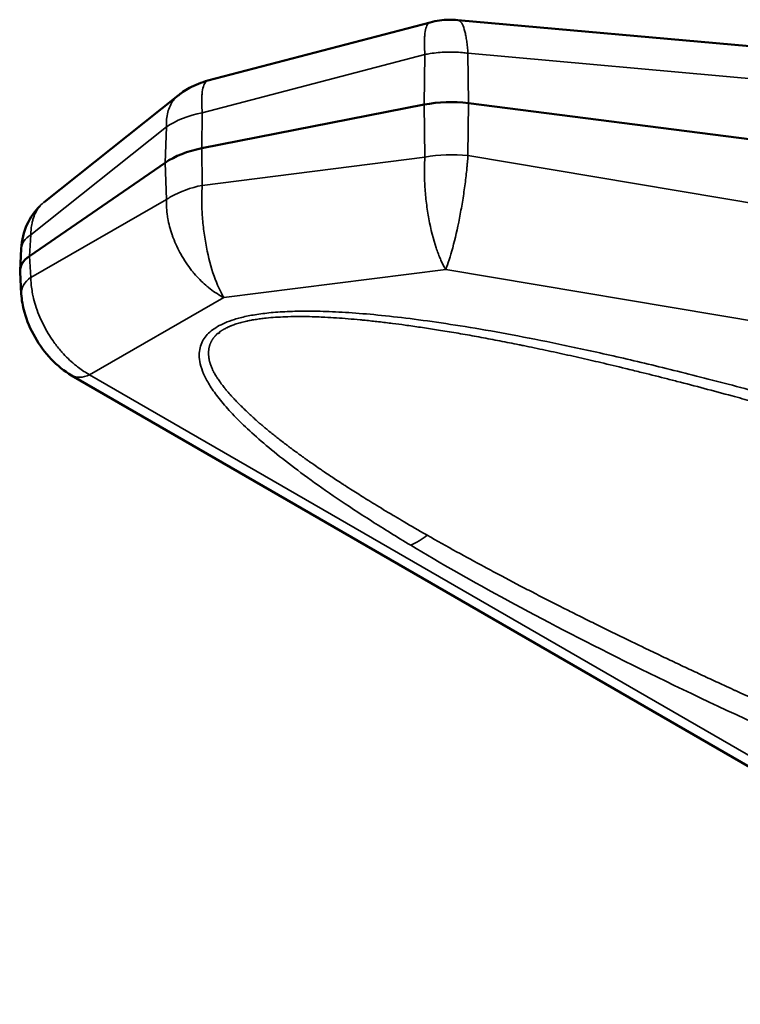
# Model space of a CAD drawing. Header units: millimetres. Extents: x 50 to 3176, y 50 to 2109.
# Tile 461 of 656: x 1701 to 1718, y 431 to 455. Entities that reach past the tile are written whole.
import ezdxf

# ---------------------------------------------------------------- set-up
doc = ezdxf.new("R2010")
doc.units = ezdxf.units.MM
doc.header["$LTSCALE"] = 10
doc.layers.add('Visible (ISO)', color=7, linetype='Continuous', lineweight=50)
doc.layers.add('Visible Narrow (ISO)', color=7, linetype='Continuous', lineweight=35)

msp = doc.modelspace()

# ---------------------------------------------------------------- linework, layer by layer
at = {"layer": 'Visible (ISO)'}
for p, q in [((1711.1936, 455.1565), (1725.4556, 453.8805)), ((1710.5267, 455.1007), (1705.1121, 453.6827)), ((1704.3861, 453.3197), (1701.1216, 450.7271)), ((1710.3782, 453.0982), (1704.9603, 452.0356)), ((1711.4535, 453.1323), (1725.6716, 451.3163)), ((1704.0715, 451.6845), (1700.769, 449.4122)), ((1700.5357, 449.0605), (1700.5663, 449.5902)), ((1700.5664, 448.4937), (1700.5357, 449.022)), ((1735.0363, 427.3123), (1701.7905, 446.5068))]:
    msp.add_line(p, q, dxfattribs=at)
for centre, major_axis, ratio, start_param, end_param in [((1711.0215, 452.0049), (-2, 0), 0.5773503, 4.4946707, 5.039865), ((1705.6036, 450.9423), (2, 0), 0.5773503, 1.8982689, 2.443461), ((1701.5363, 449.0413), (-1.0011, -0.0001), 0.5767066, 5.5855154, 6.3165965)]:
    msp.add_ellipse(centre, major_axis=major_axis, ratio=ratio, start_param=start_param, end_param=end_param, dxfattribs=at)
for points, knots in [([(1710.5265, 455.1006), (1710.6747, 455.1394), (1710.8287, 455.1608), (1711.0526, 455.1651), (1711.1235, 455.1627), (1711.1938, 455.1564)], [0, 0, 0, 0, 0.045987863, 0.045987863, 0.067186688, 0.067186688, 0.067186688, 0.067186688]), ([(1704.3865, 453.3199), (1704.3961, 453.3275), (1704.4063, 453.3355), (1704.428, 453.3522), (1704.4396, 453.361), (1704.4678, 453.3817), (1704.4846, 453.3936), (1704.5526, 453.4402), (1704.6054, 453.4727), (1704.8016, 453.581), (1704.9549, 453.6415), (1705.1119, 453.6826)], [0, 0, 0, 0, 0.003864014, 0.003864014, 0.008214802, 0.008214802, 0.014394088, 0.014394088, 0.032939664, 0.032939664, 0.081637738, 0.081637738, 0.081637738, 0.081637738]), ([(1700.5663, 449.5902), (1700.5782, 449.7958), (1700.6257, 450.0007), (1700.785, 450.3497), (1700.8909, 450.5025), (1701.0201, 450.6284)], [0.00000745, 0.00000745, 0.00000745, 0.00000745, 0.06496842, 0.06496842, 0.12246521, 0.12246521, 0.12246521, 0.12246521]), ([(1701.7905, 446.5068), (1701.6104, 446.6107), (1701.4428, 446.7475), (1701.145, 447.0618), (1701.0113, 447.2435), (1700.7905, 447.6284), (1700.7012, 447.8364), (1700.6015, 448.1935), (1700.575, 448.3444), (1700.5663, 448.4938)], [0.00000846, 0.00000846, 0.00000846, 0.00000846, 0.06578485, 0.06578485, 0.13203048, 0.13203048, 0.19894879, 0.19894879, 0.24632837, 0.24632837, 0.24632837, 0.24632837])]:
    msp.add_open_spline(points, degree=3, knots=knots, dxfattribs=at)
for points in [[(1705.1119, 453.6826), (1705.112, 453.6826), (1705.1121, 453.6826), (1705.1122, 453.6826)], [(1704.3865, 453.3199), (1704.3863, 453.3198), (1704.3862, 453.3197), (1704.3861, 453.3197)], [(1701.1145, 450.7214), (1701.1169, 450.7233), (1701.1192, 450.7252), (1701.1216, 450.7271)]]:
    msp.add_open_spline(points, degree=3, dxfattribs=at)
at = {"layer": 'Visible Narrow (ISO)'}
for p, q in [((1704.9724, 452.8967), (1710.3954, 454.3169)), ((1710.3782, 453.0982), (1710.3954, 454.3169)), ((1711.442, 454.3486), (1725.7091, 453.0722)), ((1711.442, 454.3486), (1711.4535, 453.1323)), ((1710.3954, 451.8212), (1710.3782, 453.0982)), ((1711.4535, 453.1323), (1711.442, 451.8559)), ((1704.9724, 452.8967), (1704.9603, 452.0356)), ((1700.7991, 449.9318), (1704.1004, 452.5536)), ((1704.0715, 451.6845), (1704.1004, 452.5536)), ((1704.9603, 452.0356), (1704.9724, 451.1332)), ((1710.3954, 451.8212), (1704.9724, 451.1332)), ((1725.7091, 449.4595), (1711.442, 451.8559)), ((1704.1004, 450.7873), (1704.0715, 451.6845)), ((1704.1004, 450.7873), (1700.7991, 448.8941)), ((1700.769, 449.4122), (1700.7991, 449.9318)), ((1700.7991, 448.8941), (1700.769, 449.4122)), ((1705.5018, 448.4008), (1710.9012, 449.0858)), ((1710.9012, 449.0858), (1725.1542, 446.6918)), ((1702.2288, 446.5239), (1705.5018, 448.4008)), ((1702.2288, 446.5239), (1735.0363, 427.5825))]:
    msp.add_line(p, q, dxfattribs=at)
for centre, major_axis, ratio, start_param, end_param in [((1705.6748, 451.7051), (-2.0434, 0.1148), 0.6063775, 5.0971218, 5.6253093), ((1711.0215, 450.814), (-1.9478, -0.0087), 0.5470961, 4.4923522, 5.0372069), ((1705.6036, 450.1165), (-1.9627, -0.0519), 0.5529727, 5.0251121, 5.4827409), ((1705.6044, 450.116), (-1.964, -0.0519), 0.5529844, 5.482716, 5.5698751), ((1701.5647, 449.5324), (-0.9983, 0.0578), 0.5750187, 5.6189268, 6.2831853), ((1701.5647, 448.5517), (-0.9983, -0.0579), 0.5783887, 5.5521061, 6.2830662), ((1702.2905, 447.3728), (-0.5, -0.866), 0.5773503, 0.000139, 0.6981329), ((1710.1734, 444.0702), (1.0307, 1.7139), 0.5912073, 3.8501501, 4.1288084)]:
    msp.add_ellipse(centre, major_axis=major_axis, ratio=ratio, start_param=start_param, end_param=end_param, dxfattribs=at)
for points, knots in [([(1711.442, 454.3486), (1711.4384, 454.4024), (1711.432, 454.48), (1711.4213, 454.5766), (1711.4093, 454.6685), (1711.3919, 454.7741), (1711.3591, 454.9214), (1711.3093, 455.0614), (1711.2488, 455.1399), (1711.2085, 455.1551), (1711.1938, 455.1564)], [0, 0, 0, 0, 0.0625001, 0.09375009, 0.12500009, 0.18750008, 0.25000008, 0.37500006, 0.50000005, 0.56898862, 0.56898862, 0.56898862, 0.56898862]), ([(1710.5265, 455.1006), (1710.5141, 455.0973), (1710.4774, 455.0786), (1710.4282, 455.0017), (1710.3974, 454.8652), (1710.385, 454.7233), (1710.3825, 454.6221), (1710.3835, 454.5343), (1710.3866, 454.442), (1710.3913, 454.3681), (1710.3954, 454.3169)], [0.44173301, 0.44173301, 0.44173301, 0.44173301, 0.49999995, 0.62499994, 0.74999992, 0.81249992, 0.87499991, 0.90624991, 0.9374999, 1, 1, 1, 1]), ([(1710.3954, 454.3169), (1710.4163, 454.3212), (1710.4584, 454.3292), (1710.6287, 454.358), (1710.8482, 454.3784), (1711.1138, 454.3782), (1711.2901, 454.3671), (1711.3988, 454.3546), (1711.442, 454.3486)], [0, 0, 0, 0, 0.0625074, 0.1250068, 0.5000032, 0.6875014, 0.8749996, 1, 1, 1, 1]), ([(1704.9724, 452.8967), (1704.9683, 452.9479), (1704.9637, 453.0218), (1704.9608, 453.1141), (1704.96, 453.2021), (1704.963, 453.3034), (1704.9764, 453.4455), (1705.009, 453.5825), (1705.0606, 453.66), (1705.099, 453.6792), (1705.1119, 453.6826)], [0, 0, 0, 0, 0.06250002, 0.09375002, 0.12500002, 0.18750002, 0.25000002, 0.37500001, 0.50000001, 0.55827175, 0.55827175, 0.55827175, 0.55827175]), ([(1704.3861, 453.3197), (1704.3408, 453.2837), (1704.2327, 453.1714), (1704.119, 452.9239), (1704.0945, 452.6819), (1704.1004, 452.5536)], [0.56675487, 0.56675487, 0.56675487, 0.56675487, 0.66666667, 0.83333333, 1, 1, 1, 1]), ([(1710.3954, 451.8212), (1710.3913, 451.7656), (1710.3882, 451.7083), (1710.3861, 451.6496), (1710.3851, 451.6203), (1710.3843, 451.5906), (1710.3838, 451.5607), (1710.3833, 451.5307), (1710.383, 451.5004), (1710.383, 451.4698), (1710.383, 451.4086), (1710.384, 451.3464), (1710.3861, 451.2833), (1710.3881, 451.2203), (1710.3912, 451.1564), (1710.3953, 451.0921), (1710.4035, 450.9633), (1710.4159, 450.8326), (1710.432, 450.7024), (1710.4481, 450.5721), (1710.4681, 450.4424), (1710.4915, 450.3158), (1710.5383, 450.0625), (1710.5991, 449.8215), (1710.6692, 449.6111), (1710.6838, 449.5674), (1710.6986, 449.525), (1710.7137, 449.484), (1710.7285, 449.444), (1710.7436, 449.4054), (1710.759, 449.3683), (1710.7743, 449.3315), (1710.79, 449.2961), (1710.806, 449.2623), (1710.8219, 449.2287), (1710.8381, 449.1967), (1710.8546, 449.1663), (1710.8699, 449.138), (1710.8855, 449.1111), (1710.9012, 449.0858)], [0, 0, 0, 0, 0.06250008, 0.06250008, 0.06250008, 0.09375008, 0.09375008, 0.09375008, 0.12500008, 0.12500008, 0.12500008, 0.18750007, 0.18750007, 0.18750007, 0.25000006, 0.25000006, 0.25000006, 0.37500005, 0.37500005, 0.37500005, 0.50000004, 0.50000004, 0.50000004, 0.75000002, 0.75000002, 0.75000002, 0.80196531, 0.80196531, 0.80196531, 0.85265357, 0.85265357, 0.85265357, 0.90302041, 0.90302041, 0.90302041, 0.95318216, 0.95318216, 0.95318216, 0.99999912, 0.99999912, 0.99999912, 0.99999912]), ([(1710.9012, 449.0858), (1710.9566, 449.2209), (1711.0741, 449.5839), (1711.2144, 450.1974), (1711.3092, 450.7252), (1711.359, 451.057), (1711.3918, 451.3156), (1711.4092, 451.4727), (1711.4212, 451.5948), (1711.4318, 451.7142), (1711.4384, 451.8003), (1711.442, 451.8559)], [0.00000041, 0.00000041, 0.00000041, 0.00000041, 0.24999998, 0.49999996, 0.62499995, 0.74999994, 0.81249993, 0.87499992, 0.90624992, 0.93749992, 1, 1, 1, 1]), ([(1705.5018, 448.4008), (1705.416, 448.5358), (1705.2511, 448.8943), (1705.0926, 449.4961), (1705.0089, 450.0144), (1704.9763, 450.341), (1704.9629, 450.5963), (1704.9599, 450.7519), (1704.9607, 450.8731), (1704.9636, 450.9917), (1704.9683, 451.0777), (1704.9724, 451.1332)], [0, 0, 0, 0, 0.25, 0.5, 0.625, 0.75, 0.8125, 0.875, 0.90625, 0.9375, 1, 1, 1, 1]), ([(1700.7991, 449.9318), (1700.7997, 449.9803), (1700.8024, 450.0276), (1700.8071, 450.0735), (1700.8118, 450.1204), (1700.8188, 450.1659), (1700.8278, 450.2096), (1700.8345, 450.242), (1700.8424, 450.2735), (1700.8514, 450.304), (1700.8668, 450.3562), (1700.8855, 450.4055), (1700.9074, 450.4516), (1700.9299, 450.4988), (1700.9557, 450.5428), (1700.9848, 450.583), (1700.9883, 450.5878), (1700.9918, 450.5926), (1700.9953, 450.5973), (1701.0265, 450.6385), (1701.0612, 450.6757), (1701.0991, 450.7085), (1701.1042, 450.7129), (1701.1093, 450.7172), (1701.1145, 450.7214)], [0.00000002, 0.00000002, 0.00000002, 0.00000002, 0.06000229, 0.06000229, 0.06000229, 0.1212796, 0.1212796, 0.1212796, 0.16666667, 0.16666667, 0.16666667, 0.24423638, 0.24423638, 0.24423638, 0.32382419, 0.32382419, 0.32382419, 0.33333333, 0.33333333, 0.33333333, 0.41666667, 0.41666667, 0.41666667, 0.42784591, 0.42784591, 0.42784591, 0.42784591]), ([(1704.1004, 450.7873), (1704.0978, 450.7222), (1704.0988, 450.6558), (1704.1073, 450.5212), (1704.1149, 450.4529), (1704.1285, 450.3657), (1704.1316, 450.3475), (1704.1467, 450.2631), (1704.1613, 450.1965), (1704.1961, 450.0631), (1704.2162, 449.9963), (1704.2475, 449.9052), (1704.2563, 449.8806), (1704.2916, 449.7864), (1704.3207, 449.7173), (1704.3842, 449.5811), (1704.4187, 449.514), (1704.465, 449.4318), (1704.4744, 449.4154), (1704.5236, 449.3317), (1704.5659, 449.2658), (1704.6551, 449.1382), (1704.702, 449.0765), (1704.7592, 449.0072), (1704.7675, 448.9974), (1704.8201, 448.9354), (1704.866, 448.8852), (1704.9604, 448.7895), (1705.0089, 448.744), (1705.0797, 448.6826), (1705.1011, 448.6647), (1705.1775, 448.603), (1705.2333, 448.5619), (1705.3464, 448.4865), (1705.4037, 448.4523), (1705.4748, 448.4145), (1705.4883, 448.4076), (1705.5018, 448.4008)], [0, 0, 0, 0, 0.0736235, 0.0736235, 0.1472377, 0.1472377, 0.1666667, 0.1666667, 0.2369473, 0.2369473, 0.307242, 0.307242, 0.3333333, 0.3333333, 0.4073662, 0.4073662, 0.4814482, 0.4814482, 0.5, 0.5, 0.5769052, 0.5769052, 0.6537667, 0.6537667, 0.6666667, 0.6666667, 0.7352845, 0.7352845, 0.8039035, 0.8039035, 0.8333333, 0.8333333, 0.9079347, 0.9079347, 0.9825912, 0.9825912, 1, 1, 1, 1]), ([(1702.2288, 446.5239), (1702.1834, 446.5482), (1702.1381, 446.5749), (1702.093, 446.6038), (1702.0469, 446.6333), (1702.0011, 446.6652), (1701.9558, 446.6992), (1701.9232, 446.7237), (1701.8909, 446.7493), (1701.8589, 446.7759), (1701.8065, 446.8196), (1701.755, 446.8661), (1701.7047, 446.9153), (1701.6532, 446.9656), (1701.6029, 447.0186), (1701.5541, 447.074), (1701.5413, 447.0886), (1701.5285, 447.1033), (1701.5159, 447.1182), (1701.4548, 447.1905), (1701.3963, 447.2665), (1701.3411, 447.3454), (1701.2993, 447.405), (1701.2594, 447.4663), (1701.2217, 447.529), (1701.1778, 447.6017), (1701.1367, 447.6762), (1701.0989, 447.7519), (1701.061, 447.8275), (1701.0264, 447.9043), (1700.9952, 447.9816), (1700.964, 448.0588), (1700.9363, 448.1366), (1700.9122, 448.2142), (1700.8897, 448.2869), (1700.8705, 448.3594), (1700.8546, 448.4314), (1700.8535, 448.4364), (1700.8524, 448.4413), (1700.8513, 448.4462), (1700.8392, 448.5029), (1700.8291, 448.5593), (1700.8211, 448.615), (1700.8133, 448.6695), (1700.8076, 448.7234), (1700.8039, 448.7765), (1700.8012, 448.8162), (1700.7995, 448.8554), (1700.7991, 448.8941)], [0, 0, 0, 0, 0.06050222, 0.06050222, 0.06050222, 0.12228995, 0.12228995, 0.12228995, 0.16666667, 0.16666667, 0.16666667, 0.23933687, 0.23933687, 0.23933687, 0.31375105, 0.31375105, 0.31375105, 0.33333333, 0.33333333, 0.33333333, 0.42825539, 0.42825539, 0.42825539, 0.5, 0.5, 0.5, 0.58333333, 0.58333333, 0.58333333, 0.66666667, 0.66666667, 0.66666667, 0.75, 0.75, 0.75, 0.82799852, 0.82799852, 0.82799852, 0.83333333, 0.83333333, 0.83333333, 0.89481676, 0.89481676, 0.89481676, 0.95498846, 0.95498846, 0.95498846, 0.99999998, 0.99999998, 0.99999998, 0.99999998]), ([(1730.3346, 442.3309), (1729.7353, 442.5479), (1728.247, 443.0768), (1726.0402, 443.8272), (1723.7712, 444.5601), (1721.7158, 445.1904), (1719.8515, 445.7323), (1718.1564, 446.1975), (1716.6139, 446.5951), (1715.2105, 446.932), (1713.934, 447.2146), (1712.777, 447.4483), (1711.7283, 447.6386), (1710.7758, 447.7904), (1709.9157, 447.9066), (1709.1407, 447.9906), (1708.4475, 448.0447), (1707.8305, 448.0715), (1707.2821, 448.0731), (1706.8014, 448.0513), (1706.3872, 448.0083), (1706.0387, 447.9476), (1705.7526, 447.8731), (1705.5221, 447.7886), (1705.3355, 447.6952), (1705.1834, 447.5912), (1705.0641, 447.4739), (1704.9731, 447.3403), (1704.9133, 447.1846), (1704.8917, 447.0024), (1704.9171, 446.7914), (1704.997, 446.5518), (1705.1366, 446.2849), (1705.3416, 445.9883), (1705.6163, 445.6616), (1705.9653, 445.304), (1706.3945, 444.9136), (1706.9104, 444.4883), (1707.5218, 444.025), (1708.2382, 443.5209), (1709.0687, 442.9741), (1709.7086, 442.5777), (1710.0502, 442.3722)], [0.0332619, 0.0332619, 0.0332619, 0.0332619, 0.04878049, 0.07317073, 0.09756098, 0.12195122, 0.14634146, 0.17073171, 0.19512195, 0.2195122, 0.24390244, 0.26829268, 0.29268293, 0.31707317, 0.34146341, 0.36585366, 0.3902439, 0.41463415, 0.43902439, 0.46341463, 0.48780488, 0.51219512, 0.53658537, 0.56097561, 0.58536585, 0.6097561, 0.63414634, 0.65853659, 0.68292683, 0.70731707, 0.73170732, 0.75609756, 0.7804878, 0.80487805, 0.82926829, 0.85365854, 0.87804878, 0.90243902, 0.92682927, 0.95121951, 0.97560976, 1, 1, 1, 1]), ([(1705.3835, 447.5537), (1705.3836, 447.5537), (1705.3836, 447.5537), (1705.3843, 447.5543), (1705.3849, 447.5548), (1705.3861, 447.556), (1705.3867, 447.5567), (1705.3879, 447.5581), (1705.3886, 447.5589), (1705.3903, 447.5607), (1705.3913, 447.5618), (1705.3936, 447.564), (1705.3949, 447.5652), (1705.3981, 447.5679), (1705.4, 447.5695), (1705.4038, 447.5721), (1705.4055, 447.5732), (1705.4089, 447.5752), (1705.4106, 447.576), (1705.414, 447.5777), (1705.4157, 447.5785), (1705.419, 447.5801), (1705.4207, 447.5809), (1705.423, 447.5822), (1705.4239, 447.5827), (1705.4273, 447.585), (1705.4298, 447.5869), (1705.4348, 447.5905), (1705.4373, 447.5923), (1705.4423, 447.5958), (1705.4448, 447.5975), (1705.45, 447.6008), (1705.4527, 447.6025), (1705.4582, 447.6057), (1705.461, 447.6073), (1705.4666, 447.6105), (1705.4694, 447.6121), (1705.4766, 447.6165), (1705.4811, 447.6192), (1705.4902, 447.6247), (1705.4948, 447.6274), (1705.5041, 447.6327), (1705.5088, 447.6353), (1705.5167, 447.6396), (1705.5198, 447.6413), (1705.531, 447.6474), (1705.539, 447.6517), (1705.5551, 447.6603), (1705.5632, 447.6645), (1705.5797, 447.6729), (1705.5881, 447.677), (1705.6053, 447.685), (1705.6141, 447.689), (1705.6321, 447.6967), (1705.6412, 447.7005), (1705.6598, 447.7081), (1705.6692, 447.7118), (1705.6822, 447.7169), (1705.6858, 447.7183), (1705.7075, 447.7268), (1705.7258, 447.7337), (1705.7632, 447.7473), (1705.7822, 447.7539), (1705.8212, 447.7667), (1705.8411, 447.7729), (1705.882, 447.7851), (1705.903, 447.7909), (1705.9459, 447.8023), (1705.9678, 447.8078), (1706.0126, 447.8184), (1706.0355, 447.8235), (1706.0664, 447.8303), (1706.0744, 447.832), (1706.1211, 447.8418), (1706.1602, 447.8494), (1706.2407, 447.8637), (1706.282, 447.8703), (1706.3673, 447.8828), (1706.4115, 447.8885), (1706.479, 447.8965), (1706.5022, 447.8991), (1706.6028, 447.9096), (1706.6813, 447.9163), (1706.8376, 447.9267), (1706.9154, 447.9307), (1707.082, 447.9367), (1707.1709, 447.9386), (1707.3452, 447.9399), (1707.4305, 447.9394), (1707.6028, 447.9366), (1707.6897, 447.9342), (1707.8378, 447.9288), (1707.899, 447.9262), (1708.0537, 447.9186), (1708.1473, 447.9131), (1708.3361, 447.9006), (1708.4314, 447.8936), (1708.6243, 447.8779), (1708.722, 447.8692), (1708.8587, 447.8561), (1708.8978, 447.8523), (1709.0473, 447.8373), (1709.1576, 447.8254), (1709.3812, 447.7999), (1709.4945, 447.7862), (1709.7089, 447.7591), (1709.8099, 447.7458), (1710.0372, 447.7148), (1710.1633, 447.6968), (1710.4185, 447.659), (1710.5476, 447.6392), (1710.7438, 447.6081), (1710.8112, 447.5972), (1711.0247, 447.5623), (1711.1707, 447.5376), (1711.4665, 447.486), (1711.6163, 447.4591), (1711.918, 447.4036), (1712.0698, 447.3749), (1712.3767, 447.3155), (1712.5317, 447.2849), (1712.7215, 447.2465), (1712.7565, 447.2394), (1712.97, 447.1959), (1713.1481, 447.1587), (1713.5068, 447.0822), (1713.6874, 447.0429), (1714.053, 446.9619), (1714.238, 446.9201), (1714.5069, 446.8583), (1714.5912, 446.8387), (1714.8767, 446.772), (1715.0775, 446.7243), (1715.3959, 446.6473), (1715.5138, 446.6185), (1715.8308, 446.5404), (1716.0296, 446.4907), (1716.3296, 446.4146), (1716.4312, 446.3887), (1716.7534, 446.3059), (1716.9737, 446.2484), (1717.4213, 446.1301), (1717.6484, 446.0692), (1718.0393, 445.9631), (1718.2032, 445.9182), (1718.6147, 445.8045), (1718.862, 445.7353), (1719.3639, 445.5932), (1719.6184, 445.5203), (1719.9752, 445.4168), (1720.078, 445.3869), (1720.461, 445.2749), (1720.7406, 445.1921), (1721.3102, 445.0215), (1721.6, 444.9337), (1722.1857, 444.7542), (1722.4816, 444.6626), (1723.0828, 444.4743), (1723.3881, 444.3777), (1723.7131, 444.2737), (1723.7335, 444.2672), (1724.0944, 444.1516), (1724.4341, 444.0415), (1725.1219, 443.8162), (1725.47, 443.7009), (1726.1812, 443.4627), (1726.5442, 443.3397), (1727.0245, 443.1753), (1727.1428, 443.1347), (1727.6575, 442.9572), (1728.0529, 442.8192), (1728.8675, 442.5318), (1729.2866, 442.3821), (1729.9571, 442.1397), (1730.2094, 442.0479), (1730.4613, 441.9555)], [0, 0, 0, 0, 0.0000039, 0.0000039, 0.00014582, 0.00014582, 0.00030866, 0.00030866, 0.00051559, 0.00051559, 0.00078525, 0.00078525, 0.00107385, 0.00107385, 0.00143173, 0.00143173, 0.00170014, 0.00170014, 0.00192866, 0.00192866, 0.00215164, 0.00215164, 0.00237352, 0.00237352, 0.00250537, 0.00250537, 0.00296878, 0.00296878, 0.00341515, 0.00341515, 0.0038511, 0.0038511, 0.00428423, 0.00428423, 0.00472158, 0.00472158, 0.00515893, 0.00515893, 0.00588762, 0.00588762, 0.00661142, 0.00661142, 0.00733302, 0.00733302, 0.0078125, 0.0078125, 0.0090281, 0.0090281, 0.01024103, 0.01024103, 0.01145618, 0.01145618, 0.01268064, 0.01268064, 0.013912, 0.013912, 0.01515335, 0.01515335, 0.015625, 0.015625, 0.01800918, 0.01800918, 0.02041025, 0.02041025, 0.02283496, 0.02283496, 0.02530614, 0.02530614, 0.02780904, 0.02780904, 0.03036343, 0.03036343, 0.03125, 0.03125, 0.03552604, 0.03552604, 0.0399164, 0.0399164, 0.04450096, 0.04450096, 0.046875, 0.046875, 0.0547916, 0.0547916, 0.0625, 0.0625, 0.07120093, 0.07120093, 0.07947987, 0.07947987, 0.08786324, 0.08786324, 0.09375, 0.09375, 0.10273142, 0.10273142, 0.11187094, 0.11187094, 0.12124656, 0.12124656, 0.125, 0.125, 0.1355983, 0.1355983, 0.14650273, 0.14650273, 0.15625, 0.15625, 0.16844252, 0.16844252, 0.18095287, 0.18095287, 0.1875, 0.1875, 0.20171463, 0.20171463, 0.21636036, 0.21636036, 0.23126494, 0.23126494, 0.24653851, 0.24653851, 0.25, 0.25, 0.26762432, 0.26762432, 0.28558414, 0.28558414, 0.30405361, 0.30405361, 0.3125, 0.3125, 0.33267989, 0.33267989, 0.34457177, 0.34457177, 0.36468966, 0.36468966, 0.375, 0.375, 0.39743497, 0.39743497, 0.42067261, 0.42067261, 0.4375, 0.4375, 0.46298299, 0.46298299, 0.48932969, 0.48932969, 0.5, 0.5, 0.52912494, 0.52912494, 0.55945775, 0.55945775, 0.59057131, 0.59057131, 0.62283765, 0.62283765, 0.625, 0.625, 0.66107974, 0.66107974, 0.6982615, 0.6982615, 0.73725369, 0.73725369, 0.75, 0.75, 0.79279858, 0.79279858, 0.83844949, 0.83844949, 0.86609425, 0.86609425, 0.86609425, 0.86609425]), ([(1710.4511, 442.6172), (1710.4432, 442.6217), (1710.4353, 442.6262), (1710.4274, 442.6307), (1710.2374, 442.7389), (1710.0597, 442.8417), (1709.8929, 442.9395), (1709.8165, 442.9842), (1709.7425, 443.0279), (1709.6706, 443.0706), (1709.654, 443.0804), (1709.6375, 443.0902), (1709.6212, 443.0999), (1709.461, 443.1953), (1709.3118, 443.2854), (1709.1736, 443.37), (1709.1068, 443.411), (1709.0425, 443.4506), (1708.9808, 443.4889), (1708.9723, 443.4942), (1708.9638, 443.4994), (1708.9553, 443.5047), (1708.8354, 443.5792), (1708.7254, 443.6485), (1708.6256, 443.7121), (1708.5627, 443.7521), (1708.5038, 443.7899), (1708.4491, 443.8252), (1708.4247, 443.841), (1708.4011, 443.8563), (1708.3783, 443.8711), (1708.3203, 443.9088), (1708.2672, 443.9437), (1708.2178, 443.9762), (1708.1742, 444.005), (1708.1336, 444.032), (1708.0952, 444.0576), (1708.0399, 444.0945), (1707.9892, 444.1287), (1707.942, 444.1606), (1707.9101, 444.1823), (1707.8798, 444.2029), (1707.8508, 444.2228), (1707.8459, 444.2261), (1707.8411, 444.2294), (1707.8363, 444.2327), (1707.781, 444.2706), (1707.7305, 444.3056), (1707.6861, 444.3366), (1707.6697, 444.348), (1707.6542, 444.3589), (1707.6395, 444.3691), (1707.6148, 444.3864), (1707.5925, 444.402), (1707.5709, 444.4172), (1707.5491, 444.4325), (1707.5279, 444.4475), (1707.5054, 444.4635), (1707.501, 444.4666), (1707.4965, 444.4698), (1707.492, 444.473), (1707.4687, 444.4896), (1707.4438, 444.5075), (1707.416, 444.5276), (1707.4067, 444.5343), (1707.397, 444.5413), (1707.387, 444.5486), (1707.3623, 444.5665), (1707.3354, 444.5861), (1707.3058, 444.6078), (1707.2724, 444.6322), (1707.2354, 444.6593), (1707.1966, 444.6881), (1707.162, 444.7137), (1707.1259, 444.7406), (1707.0894, 444.768), (1707.072, 444.7811), (1707.0545, 444.7943), (1707.037, 444.8076), (1707.0171, 444.8227), (1706.9972, 444.8378), (1706.9775, 444.8529), (1706.9393, 444.8822), (1706.9016, 444.9114), (1706.8651, 444.9397), (1706.8305, 444.9667), (1706.7971, 444.9929), (1706.7653, 445.0179), (1706.7305, 445.0453), (1706.6978, 445.0712), (1706.6665, 445.0964), (1706.6494, 445.11), (1706.6327, 445.1235), (1706.6163, 445.1368), (1706.5915, 445.1569), (1706.5672, 445.1768), (1706.5433, 445.1968), (1706.5228, 445.2139), (1706.5025, 445.231), (1706.4834, 445.2472), (1706.4628, 445.2646), (1706.4436, 445.2809), (1706.4272, 445.2948), (1706.4076, 445.3114), (1706.3918, 445.3246), (1706.382, 445.3322), (1706.3752, 445.3376), (1706.3713, 445.3403), (1706.367, 445.3434), (1706.3633, 445.3461), (1706.3593, 445.3491), (1706.3527, 445.3546), (1706.3478, 445.3587), (1706.3415, 445.3642), (1706.3328, 445.372), (1706.3249, 445.3791), (1706.315, 445.388), (1706.3025, 445.3995), (1706.2915, 445.4095), (1706.2784, 445.4216), (1706.2628, 445.436), (1706.2598, 445.4387), (1706.2568, 445.4415), (1706.2537, 445.4444), (1706.2284, 445.4678), (1706.1968, 445.497), (1706.161, 445.5302), (1706.132, 445.5572), (1706.1003, 445.5868), (1706.067, 445.6184), (1706.0592, 445.6258), (1706.0513, 445.6333), (1706.0433, 445.641), (1706.0142, 445.6687), (1705.9841, 445.6977), (1705.9538, 445.7273), (1705.926, 445.7545), (1705.898, 445.7823), (1705.8702, 445.8103), (1705.8557, 445.825), (1705.8412, 445.8396), (1705.8269, 445.8543), (1705.8012, 445.8806), (1705.7759, 445.907), (1705.7513, 445.9329), (1705.7335, 445.9517), (1705.7161, 445.9704), (1705.6991, 445.9887), (1705.6823, 446.0069), (1705.6661, 446.0248), (1705.6504, 446.0423), (1705.6177, 446.0789), (1705.5873, 446.1142), (1705.5592, 446.1479), (1705.5417, 446.1691), (1705.525, 446.1896), (1705.5092, 446.2095), (1705.4825, 446.2431), (1705.4582, 446.2749), (1705.4362, 446.3048), (1705.4225, 446.3234), (1705.4097, 446.3412), (1705.3977, 446.3583), (1705.3756, 446.3897), (1705.3563, 446.4185), (1705.3393, 446.4443), (1705.3362, 446.4491), (1705.3332, 446.4537), (1705.3303, 446.4582), (1705.3278, 446.462), (1705.3254, 446.4658), (1705.323, 446.4695), (1705.3184, 446.4767), (1705.314, 446.4837), (1705.3098, 446.4904), (1705.2992, 446.5075), (1705.2899, 446.5231), (1705.2815, 446.5374), (1705.2728, 446.5525), (1705.2652, 446.5662), (1705.2584, 446.5789), (1705.2528, 446.5894), (1705.2477, 446.5992), (1705.2431, 446.6085), (1705.2369, 446.6207), (1705.2315, 446.6321), (1705.2265, 446.6431), (1705.222, 446.6531), (1705.2178, 446.6627), (1705.2138, 446.6724), (1705.208, 446.6865), (1705.2023, 446.7006), (1705.1969, 446.7143), (1705.1915, 446.7282), (1705.1863, 446.7418), (1705.1816, 446.7548), (1705.1765, 446.7685), (1705.172, 446.7816), (1705.168, 446.7935), (1705.1663, 446.7984), (1705.1647, 446.8032), (1705.1632, 446.8077), (1705.1624, 446.8103), (1705.1616, 446.8129), (1705.1608, 446.8153), (1705.1576, 446.8253), (1705.1551, 446.834), (1705.153, 446.8417), (1705.1507, 446.85), (1705.1489, 446.8572), (1705.1475, 446.8637), (1705.1458, 446.8708), (1705.1445, 446.8772), (1705.1434, 446.8834), (1705.143, 446.8855), (1705.1426, 446.8875), (1705.1422, 446.8896), (1705.1398, 446.9031), (1705.1375, 446.9165), (1705.1355, 446.9295), (1705.1347, 446.9347), (1705.134, 446.9399), (1705.1333, 446.945), (1705.132, 446.9543), (1705.131, 446.9633), (1705.1302, 446.9717), (1705.1295, 446.9793), (1705.1289, 446.9864), (1705.1284, 446.9928), (1705.1277, 447.0019), (1705.1272, 447.0097), (1705.1269, 447.0166), (1705.1267, 447.0201), (1705.1265, 447.0233), (1705.1264, 447.0263), (1705.1262, 447.0331), (1705.1261, 447.0387), (1705.126, 447.0436), (1705.126, 447.0515), (1705.1261, 447.0573), (1705.1262, 447.062), (1705.1263, 447.0658), (1705.1264, 447.0688), (1705.1265, 447.0714), (1705.1266, 447.074), (1705.1267, 447.0762), (1705.1268, 447.0781), (1705.1269, 447.08), (1705.127, 447.0816), (1705.1271, 447.083), (1705.1272, 447.0844), (1705.1273, 447.0856), (1705.1273, 447.0866), (1705.1274, 447.0877), (1705.1275, 447.0886), (1705.1275, 447.0895), (1705.1276, 447.0904), (1705.1277, 447.0911), (1705.1277, 447.0919), (1705.1278, 447.0926), (1705.1278, 447.0933), (1705.1279, 447.094), (1705.1279, 447.0946), (1705.128, 447.0953), (1705.128, 447.0959), (1705.1281, 447.0965), (1705.1281, 447.0972), (1705.1282, 447.0978), (1705.1282, 447.0984), (1705.1283, 447.0991), (1705.1283, 447.0997), (1705.1284, 447.1003), (1705.1284, 447.101), (1705.1285, 447.1017), (1705.1286, 447.1024), (1705.1286, 447.1032), (1705.1287, 447.1038), (1705.1287, 447.1044), (1705.1288, 447.1049), (1705.1289, 447.1066), (1705.1291, 447.1083), (1705.1294, 447.1112), (1705.1296, 447.1136), (1705.1298, 447.1159), (1705.13, 447.1179), (1705.1308, 447.125), (1705.1314, 447.1295), (1705.1322, 447.1362), (1705.1333, 447.1439), (1705.1341, 447.1492), (1705.135, 447.1551), (1705.136, 447.1609), (1705.1363, 447.1627), (1705.1366, 447.1646), (1705.137, 447.1663), (1705.1388, 447.1766), (1705.141, 447.1865), (1705.1433, 447.1958), (1705.1443, 447.2), (1705.1453, 447.2041), (1705.1464, 447.2081), (1705.1469, 447.21), (1705.1474, 447.212), (1705.1479, 447.2139), (1705.1496, 447.2204), (1705.1513, 447.2267), (1705.1532, 447.233), (1705.1543, 447.2367), (1705.1555, 447.2405), (1705.1568, 447.2444), (1705.158, 447.2483), (1705.1594, 447.2522), (1705.161, 447.2564), (1705.1631, 447.2622), (1705.1655, 447.2684), (1705.1682, 447.2751), (1705.1696, 447.2785), (1705.1711, 447.2821), (1705.1728, 447.2858), (1705.174, 447.2887), (1705.1753, 447.2917), (1705.1766, 447.2948), (1705.1793, 447.3007), (1705.182, 447.3069), (1705.1849, 447.313), (1705.1877, 447.319), (1705.1906, 447.325), (1705.1934, 447.3306), (1705.1944, 447.3327), (1705.1955, 447.3348), (1705.1965, 447.3368), (1705.1999, 447.3435), (1705.2031, 447.3494), (1705.206, 447.3546), (1705.2077, 447.3575), (1705.2092, 447.3603), (1705.2107, 447.3628), (1705.2126, 447.366), (1705.2144, 447.369), (1705.216, 447.3717), (1705.2195, 447.3775), (1705.2227, 447.3824), (1705.2256, 447.3869), (1705.2273, 447.3896), (1705.2289, 447.392), (1705.2305, 447.3944), (1705.2342, 447.3999), (1705.2377, 447.4049), (1705.2411, 447.4095), (1705.2424, 447.4113), (1705.2436, 447.413), (1705.2449, 447.4146), (1705.2481, 447.4188), (1705.2512, 447.4227), (1705.2541, 447.4264), (1705.2566, 447.4296), (1705.2589, 447.4327), (1705.2614, 447.4358), (1705.2658, 447.4411), (1705.2714, 447.4466), (1705.2771, 447.4528), (1705.2813, 447.4573), (1705.2854, 447.4622), (1705.2895, 447.4671), (1705.2908, 447.4687), (1705.2922, 447.4702), (1705.2936, 447.4718), (1705.298, 447.4767), (1705.3025, 447.4813), (1705.307, 447.4855), (1705.3098, 447.4881), (1705.3127, 447.4906), (1705.3153, 447.4931), (1705.3174, 447.4952), (1705.3193, 447.4973), (1705.3205, 447.4995), (1705.3224, 447.5028), (1705.3229, 447.5063), (1705.3237, 447.5096), (1705.3244, 447.5125), (1705.3253, 447.5152), (1705.3271, 447.5176), (1705.3287, 447.5198), (1705.3311, 447.5218), (1705.3344, 447.5233), (1705.3382, 447.5252), (1705.3434, 447.5265), (1705.3488, 447.5276), (1705.3578, 447.5294), (1705.3668, 447.5304), (1705.3742, 447.5321), (1705.3779, 447.5329), (1705.3813, 447.5339), (1705.3841, 447.5351), (1705.3894, 447.5374), (1705.3922, 447.5403), (1705.3922, 447.5433), (1705.3921, 447.547), (1705.3876, 447.5506), (1705.3835, 447.5537)], [0, 0, 0, 0, 0.0004379, 0.0004379, 0.0004379, 0.0109983, 0.0109983, 0.0109983, 0.0158331, 0.0158331, 0.0158331, 0.0169492, 0.0169492, 0.0169492, 0.0278795, 0.0278795, 0.0278795, 0.0331669, 0.0331669, 0.0331669, 0.0338983, 0.0338983, 0.0338983, 0.0442929, 0.0442929, 0.0442929, 0.0508475, 0.0508475, 0.0508475, 0.0537738, 0.0537738, 0.0537738, 0.0612188, 0.0612188, 0.0612188, 0.0677966, 0.0677966, 0.0677966, 0.077263, 0.077263, 0.077263, 0.0836673, 0.0836673, 0.0836673, 0.0847458, 0.0847458, 0.0847458, 0.0971407, 0.0971407, 0.0971407, 0.1016949, 0.1016949, 0.1016949, 0.1093789, 0.1093789, 0.1093789, 0.1171223, 0.1171223, 0.1171223, 0.1186441, 0.1186441, 0.1186441, 0.1264636, 0.1264636, 0.1264636, 0.129096, 0.129096, 0.129096, 0.1355932, 0.1355932, 0.1355932, 0.1429126, 0.1429126, 0.1429126, 0.1494337, 0.1494337, 0.1494337, 0.1525424, 0.1525424, 0.1525424, 0.1560882, 0.1560882, 0.1560882, 0.1629646, 0.1629646, 0.1629646, 0.1694915, 0.1694915, 0.1694915, 0.1766462, 0.1766462, 0.1766462, 0.1805382, 0.1805382, 0.1805382, 0.1864407, 0.1864407, 0.1864407, 0.1914838, 0.1914838, 0.1914838, 0.1969134, 0.1969134, 0.1969134, 0.2033898, 0.2033898, 0.2033898, 0.2079366, 0.2079366, 0.2079366, 0.2118644, 0.2118644, 0.2118644, 0.2148301, 0.2148301, 0.2148301, 0.2175247, 0.2175247, 0.2175247, 0.219895, 0.219895, 0.219895, 0.220339, 0.220339, 0.220339, 0.223958, 0.223958, 0.223958, 0.2268874, 0.2268874, 0.2268874, 0.227577, 0.227577, 0.227577, 0.230083, 0.230083, 0.230083, 0.2323779, 0.2323779, 0.2323779, 0.2335761, 0.2335761, 0.2335761, 0.2357268, 0.2357268, 0.2357268, 0.2372881, 0.2372881, 0.2372881, 0.2388383, 0.2388383, 0.2388383, 0.242068, 0.242068, 0.242068, 0.2440897, 0.2440897, 0.2440897, 0.2475012, 0.2475012, 0.2475012, 0.2496197, 0.2496197, 0.2496197, 0.2535267, 0.2535267, 0.2535267, 0.2542373, 0.2542373, 0.2542373, 0.2548404, 0.2548404, 0.2548404, 0.2560185, 0.2560185, 0.2560185, 0.2590061, 0.2590061, 0.2590061, 0.26214, 0.26214, 0.26214, 0.2647236, 0.2647236, 0.2647236, 0.268107, 0.268107, 0.268107, 0.2711864, 0.2711864, 0.2711864, 0.2756511, 0.2756511, 0.2756511, 0.2801718, 0.2801718, 0.2801718, 0.284983, 0.284983, 0.284983, 0.2869778, 0.2869778, 0.2869778, 0.2881356, 0.2881356, 0.2881356, 0.2928105, 0.2928105, 0.2928105, 0.2977978, 0.2977978, 0.2977978, 0.3032289, 0.3032289, 0.3032289, 0.3050847, 0.3050847, 0.3050847, 0.3171622, 0.3171622, 0.3171622, 0.3220339, 0.3220339, 0.3220339, 0.3309894, 0.3309894, 0.3309894, 0.3389831, 0.3389831, 0.3389831, 0.3502141, 0.3502141, 0.3502141, 0.3559322, 0.3559322, 0.3559322, 0.3688107, 0.3688107, 0.3688107, 0.3898305, 0.3898305, 0.3898305, 0.4067797, 0.4067797, 0.4067797, 0.4237288, 0.4237288, 0.4237288, 0.440678, 0.440678, 0.440678, 0.4576271, 0.4576271, 0.4576271, 0.4745763, 0.4745763, 0.4745763, 0.4915254, 0.4915254, 0.4915254, 0.5084746, 0.5084746, 0.5084746, 0.5254237, 0.5254237, 0.5254237, 0.5423729, 0.5423729, 0.5423729, 0.559322, 0.559322, 0.559322, 0.5762712, 0.5762712, 0.5762712, 0.5932203, 0.5932203, 0.5932203, 0.6101695, 0.6101695, 0.6101695, 0.6271186, 0.6271186, 0.6271186, 0.6427225, 0.6427225, 0.6427225, 0.6523109, 0.6523109, 0.6523109, 0.6589725, 0.6589725, 0.6589725, 0.6610169, 0.6610169, 0.6610169, 0.6727058, 0.6727058, 0.6727058, 0.6779661, 0.6779661, 0.6779661, 0.6805615, 0.6805615, 0.6805615, 0.6895475, 0.6895475, 0.6895475, 0.6949153, 0.6949153, 0.6949153, 0.7003375, 0.7003375, 0.7003375, 0.7079515, 0.7079515, 0.7079515, 0.7118644, 0.7118644, 0.7118644, 0.7148718, 0.7148718, 0.7148718, 0.7207229, 0.7207229, 0.7207229, 0.7265642, 0.7265642, 0.7265642, 0.7288136, 0.7288136, 0.7288136, 0.7363338, 0.7363338, 0.7363338, 0.7405432, 0.7405432, 0.7405432, 0.7457627, 0.7457627, 0.7457627, 0.7565038, 0.7565038, 0.7565038, 0.7627119, 0.7627119, 0.7627119, 0.7773855, 0.7773855, 0.7773855, 0.7829025, 0.7829025, 0.7829025, 0.7966102, 0.7966102, 0.7966102, 0.8081977, 0.8081977, 0.8081977, 0.8280828, 0.8280828, 0.8280828, 0.8426491, 0.8426491, 0.8426491, 0.8474576, 0.8474576, 0.8474576, 0.8630037, 0.8630037, 0.8630037, 0.8728814, 0.8728814, 0.8728814, 0.8813559, 0.8813559, 0.8813559, 0.893872, 0.893872, 0.893872, 0.9048311, 0.9048311, 0.9048311, 0.9152542, 0.9152542, 0.9152542, 0.92743, 0.92743, 0.92743, 0.947623, 0.947623, 0.947623, 0.9576271, 0.9576271, 0.9576271, 0.9768121, 0.9768121, 0.9768121, 1, 1, 1, 1]), ([(1710.4511, 442.6172), (1710.6876, 442.4823), (1710.9268, 442.3482), (1711.1669, 442.2157), (1711.3921, 442.0914), (1711.618, 441.9684), (1711.8432, 441.8473), (1711.8633, 441.8365), (1711.8835, 441.8257), (1711.9036, 441.8149), (1712.0323, 441.7458), (1712.1607, 441.6773), (1712.2885, 441.6096), (1712.4081, 441.5463), (1712.5272, 441.4835), (1712.6464, 441.4212), (1712.7702, 441.3563), (1712.8941, 441.2919), (1713.0187, 441.2275), (1713.1456, 441.162), (1713.2731, 441.0965), (1713.402, 441.0307), (1713.467, 440.9975), (1713.5323, 440.9643), (1713.5981, 440.9309), (1713.6658, 440.8966), (1713.734, 440.8621), (1713.8028, 440.8274), (1713.9176, 440.7696), (1714.034, 440.7113), (1714.1525, 440.6522), (1714.2757, 440.5908), (1714.401, 440.5287), (1714.5276, 440.4661), (1714.656, 440.4027), (1714.7857, 440.3389), (1714.9157, 440.2752), (1715.0503, 440.2093), (1715.1854, 440.1435), (1715.3198, 440.0783), (1715.4087, 440.0351), (1715.4974, 439.9921), (1715.5855, 439.9496), (1715.6343, 439.9261), (1715.683, 439.9026), (1715.7313, 439.8794), (1715.8745, 439.8105), (1716.0155, 439.7429), (1716.1529, 439.6773), (1716.1605, 439.6737), (1716.168, 439.6701), (1716.1756, 439.6665), (1716.3007, 439.6068), (1716.423, 439.5488), (1716.543, 439.4921), (1716.67, 439.4322), (1716.7945, 439.3736), (1716.9175, 439.3161), (1717.0439, 439.2569), (1717.1687, 439.1988), (1717.293, 439.1412), (1717.4213, 439.0817), (1717.549, 439.0227), (1717.6774, 438.9637), (1717.7552, 438.9278), (1717.8334, 438.892), (1717.912, 438.856), (1717.9332, 438.8463), (1717.9544, 438.8366), (1717.9756, 438.8269), (1718.225, 438.7128), (1718.4799, 438.5969), (1718.7414, 438.4788), (1718.9862, 438.3683), (1719.2367, 438.2559), (1719.4939, 438.1414), (1719.617, 438.0866), (1719.7415, 438.0313), (1719.8677, 437.9756), (1720.0631, 437.8892), (1720.2622, 437.8017), (1720.464, 437.7136), (1720.4861, 437.7039), (1720.5083, 437.6942), (1720.5306, 437.6845), (1720.7141, 437.6043), (1720.8996, 437.5237), (1721.0862, 437.4431), (1721.3013, 437.35), (1721.5178, 437.2569), (1721.7341, 437.1643), (1721.8113, 437.1313), (1721.8885, 437.0983), (1721.9656, 437.0654), (1722.1674, 436.9793), (1722.3687, 436.8939), (1722.5709, 436.8086), (1722.7756, 436.7222), (1722.9812, 436.6359), (1723.1893, 436.5491), (1723.2043, 436.5428), (1723.2193, 436.5366), (1723.2343, 436.5303), (1723.4269, 436.45), (1723.6218, 436.3692), (1723.8201, 436.2874), (1723.9243, 436.2445), (1724.0294, 436.2012), (1724.1357, 436.1577), (1724.3395, 436.0741), (1724.5475, 435.9893), (1724.7579, 435.9038), (1724.9687, 435.8182), (1725.182, 435.7321), (1725.3961, 435.646), (1725.5406, 435.5879), (1725.6855, 435.5299), (1725.8301, 435.4722), (1725.9, 435.4442), (1725.9699, 435.4164), (1726.0396, 435.3886), (1726.1932, 435.3275), (1726.3462, 435.2668), (1726.4981, 435.2068), (1726.6155, 435.1604), (1726.7322, 435.1144), (1726.8482, 435.0688), (1727.1786, 434.939), (1727.5033, 434.8124), (1727.822, 434.6892), (1727.9667, 434.6332), (1728.1102, 434.5779), (1728.2524, 434.5233), (1728.4232, 434.4577), (1728.5923, 434.3931), (1728.7594, 434.3294), (1728.9589, 434.2534), (1729.1556, 434.1788), (1729.3515, 434.105), (1729.5461, 434.0316), (1729.7398, 433.959), (1729.9344, 433.8864), (1730.116, 433.8187), (1730.2983, 433.751), (1730.4828, 433.6829), (1730.4897, 433.6803), (1730.4966, 433.6778), (1730.5036, 433.6752), (1730.6333, 433.6273), (1730.7642, 433.5792), (1730.8966, 433.5306), (1731.0799, 433.4635), (1731.2663, 433.3954), (1731.4536, 433.3273), (1731.6327, 433.2622), (1731.8126, 433.197), (1731.9915, 433.1325), (1732.1687, 433.0686), (1732.3448, 433.0054), (1732.5181, 432.9434), (1732.522, 432.942), (1732.5258, 432.9406), (1732.5296, 432.9393), (1732.6986, 432.8788), (1732.8649, 432.8196), (1733.0268, 432.7621), (1733.0537, 432.7526), (1733.0804, 432.7431), (1733.1071, 432.7336), (1733.3405, 432.6509), (1733.564, 432.5723), (1733.7788, 432.4972), (1734.0028, 432.4188), (1734.2174, 432.3443), (1734.4238, 432.273), (1734.6088, 432.2091), (1734.7872, 432.1478), (1734.96, 432.0887), (1734.9855, 432.08), (1735.011, 432.0713), (1735.0363, 432.0626)], [0, 0, 0, 0, 0.00250555, 0.00250555, 0.00250555, 0.004855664, 0.004855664, 0.004855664, 0.00506584, 0.00506584, 0.00506584, 0.006410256, 0.006410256, 0.006410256, 0.007667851, 0.007667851, 0.007667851, 0.008974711, 0.008974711, 0.008974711, 0.010305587, 0.010305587, 0.010305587, 0.010976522, 0.010976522, 0.010976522, 0.011667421, 0.011667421, 0.011667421, 0.012820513, 0.012820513, 0.012820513, 0.014019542, 0.014019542, 0.014019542, 0.015235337, 0.015235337, 0.015235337, 0.016493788, 0.016493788, 0.016493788, 0.017327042, 0.017327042, 0.017327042, 0.017788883, 0.017788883, 0.017788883, 0.019155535, 0.019155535, 0.019155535, 0.019230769, 0.019230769, 0.019230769, 0.020479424, 0.020479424, 0.020479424, 0.021800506, 0.021800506, 0.021800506, 0.02315842, 0.02315842, 0.02315842, 0.024560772, 0.024560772, 0.024560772, 0.025411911, 0.025411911, 0.025411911, 0.025641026, 0.025641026, 0.025641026, 0.028329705, 0.028329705, 0.028329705, 0.030846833, 0.030846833, 0.030846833, 0.032051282, 0.032051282, 0.032051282, 0.033916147, 0.033916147, 0.033916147, 0.034121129, 0.034121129, 0.034121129, 0.035813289, 0.035813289, 0.035813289, 0.037764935, 0.037764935, 0.037764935, 0.038461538, 0.038461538, 0.038461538, 0.040285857, 0.040285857, 0.040285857, 0.042133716, 0.042133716, 0.042133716, 0.042266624, 0.042266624, 0.042266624, 0.043974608, 0.043974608, 0.043974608, 0.044871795, 0.044871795, 0.044871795, 0.04659282, 0.04659282, 0.04659282, 0.048317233, 0.048317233, 0.048317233, 0.049481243, 0.049481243, 0.049481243, 0.05004377, 0.05004377, 0.05004377, 0.051282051, 0.051282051, 0.051282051, 0.052239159, 0.052239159, 0.052239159, 0.054965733, 0.054965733, 0.054965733, 0.056204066, 0.056204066, 0.056204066, 0.057692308, 0.057692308, 0.057692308, 0.059468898, 0.059468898, 0.059468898, 0.061234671, 0.061234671, 0.061234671, 0.062882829, 0.062882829, 0.062882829, 0.062944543, 0.062944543, 0.062944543, 0.064102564, 0.064102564, 0.064102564, 0.065705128, 0.065705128, 0.065705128, 0.067237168, 0.067237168, 0.067237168, 0.068753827, 0.068753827, 0.068753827, 0.068787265, 0.068787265, 0.068787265, 0.070266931, 0.070266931, 0.070266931, 0.070512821, 0.070512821, 0.070512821, 0.072665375, 0.072665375, 0.072665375, 0.074910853, 0.074910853, 0.074910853, 0.076923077, 0.076923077, 0.076923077, 0.077220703, 0.077220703, 0.077220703, 0.077220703]), ([(1710.0502, 442.3722), (1710.7605, 441.9451), (1712.3413, 441.0447), (1715.1599, 439.5814), (1718.5707, 437.9494), (1722.4105, 436.2564), (1725.9772, 434.7981), (1729.1433, 433.5857), (1732.0007, 432.5532), (1733.8947, 431.9047), (1734.8707, 431.5804), (1735.0363, 431.5256)], [0, 0, 0, 0, 0.01851852, 0.03703704, 0.05555556, 0.07407407, 0.09259259, 0.11111111, 0.12962963, 0.14814815, 0.15197797, 0.15197797, 0.15197797, 0.15197797])]:
    msp.add_open_spline(points, degree=3, knots=knots, dxfattribs=at)

doc.saveas('drawing.dxf')
